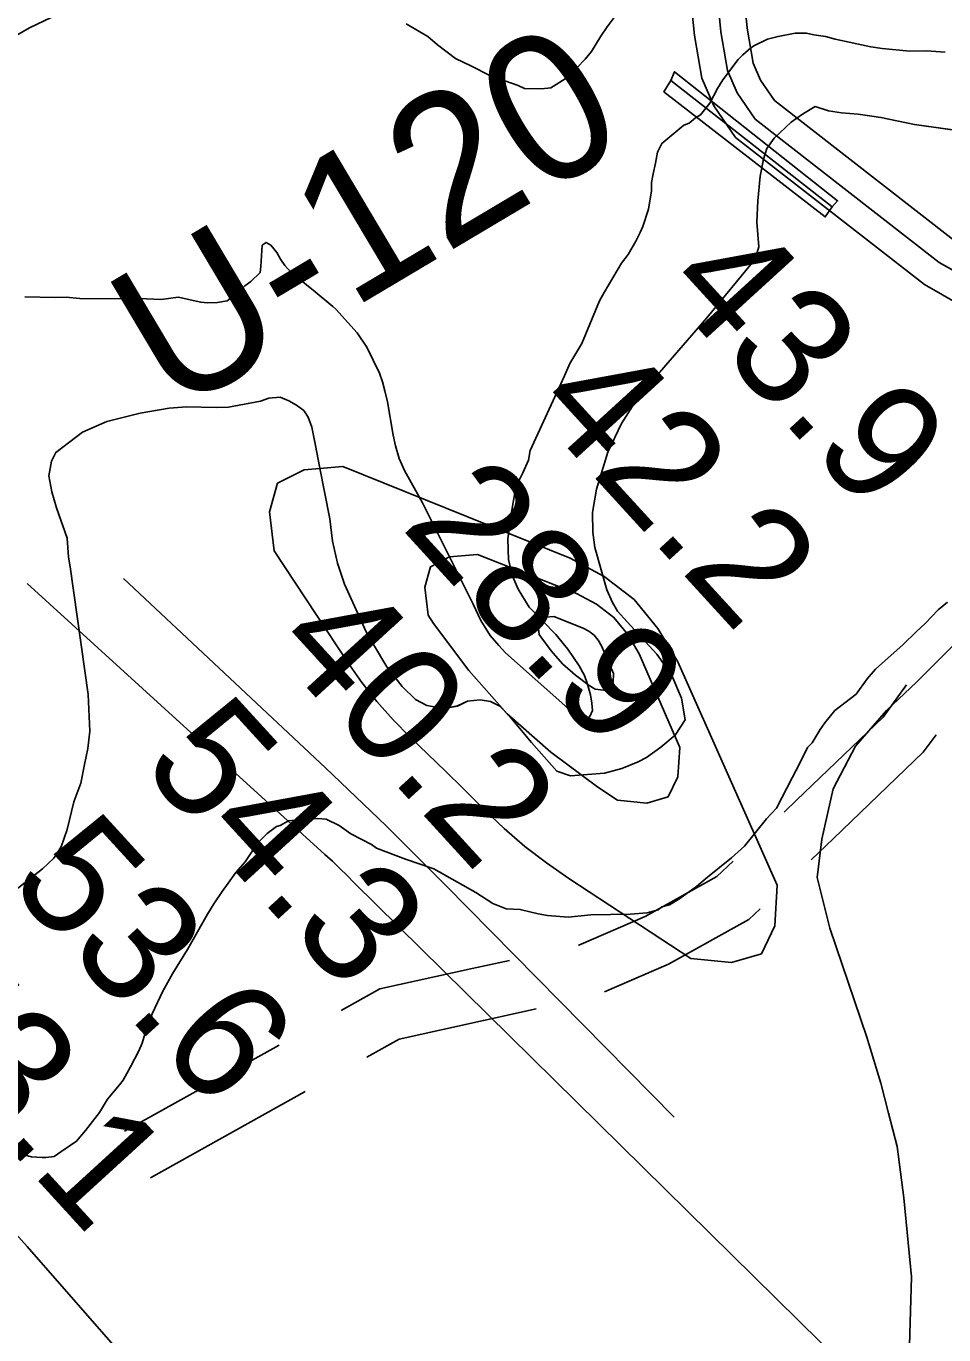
# Model space of a CAD drawing. Extents: x 3192986 to 3230865, y 867483 to 892886.
# Drawn here: x 3221213 to 3221731, y 874085 to 874824 of the extents above; entities that cross this region are included whole.
import ezdxf

# ---------------------------------------------------------------- set-up
doc = ezdxf.new("R2010")
doc.units = 0
for name, color, linetype in [('V-BRDG-OTLN', 7, 'Continuous'), ('V-RIVR-RANG', 7, 'Continuous'), ('V-RIVR-RANG-IDEN', 7, 'Continuous'), ('V-ROAD-CNTR', 7, 'Continuous'), ('V-SITE-VEGE', 7, 'Continuous'), ('V-TOPO-MAJR', 7, 'Continuous'), ('V-TOPO-MINR', 7, 'Continuous'), ('V-TOPO-SHOR', 7, 'Continuous')]:
    doc.layers.add(name, color=color, linetype=linetype)

msp = doc.modelspace()

# ---------------------------------------------------------------- linework, layer by layer
at = {"layer": 'V-BRDG-OTLN'}
msp.add_line((3221576.93, 874793.41), (3221668.05, 874722.03), dxfattribs=at)
msp.add_lwpolyline([(3221668.05, 874722.03), (3221664.21, 874716.43), (3221573.08, 874787.15), (3221576.93, 874793.42), (3221579.01, 874798.39), (3221671.2, 874725.55)], close=True, dxfattribs=at)
at = {"layer": 'V-ROAD-CNTR'}
for p, q in [((3221268.5, 874199.85), (3221355.85, 874248.53)), ((3221283.1, 874173.64), (3221370.45, 874222.33))]:
    msp.add_line(p, q, dxfattribs=at)
for points in [[(3221758.77, 875132.52), (3221665.81, 875027.45), (3221650.8, 875002.31), (3221636.66, 874973.68), (3221618.63, 874926.3), (3221604.84, 874864.43), (3221602.72, 874846.4), (3221605.3, 874820.99), (3221609.08, 874799.02), (3221614.44, 874786.43), (3221624.59, 874771.69), (3221728.55, 874690.67), (3221746.97, 874680.23), (3221769.24, 874672.09), (3221789.39, 874666.44), (3221810.77, 874663.68), (3221842.61, 874667.23), (3221876.3, 874676.88), (3221926.01, 874694.57), (3221980.43, 874712), (3222032.44, 874719.76), (3222073.61, 874719.36), (3222128.41, 874714.4), (3222196.95, 874697.83)], [(3221770, 875122.58), (3221677.97, 875018.56), (3221663.98, 874995.13), (3221650.42, 874967.67), (3221633.03, 874921.98), (3221619.64, 874861.91), (3221617.81, 874846.28), (3221620.17, 874823.02), (3221623.57, 874803.29), (3221627.65, 874793.7), (3221635.64, 874782.1), (3221736.9, 874703.17), (3221753.28, 874693.89), (3221773.85, 874686.38), (3221792.39, 874681.17), (3221810.9, 874678.79), (3221839.69, 874682), (3221871.72, 874691.17), (3221921.21, 874708.78), (3221977.01, 874726.65), (3222031.4, 874734.77), (3222074.36, 874734.35), (3222130.86, 874729.24), (3222200.93, 874712.3)], [(3221603.63, 874927.98), (3221590.03, 874866.94), (3221587.63, 874846.51), (3221590.43, 874818.95), (3221594.59, 874794.75), (3221601.23, 874779.17), (3221613.55, 874761.28), (3221720.2, 874678.16), (3221740.65, 874666.56), (3221764.63, 874657.81), (3221786.39, 874651.7), (3221802.32, 874649.65)], [(3221834.27, 874666.3), (3221797.82, 874595.33), (3221780.13, 874546.3), (3221762.56, 874505.36), (3221742.59, 874480.42), (3221715.79, 874453.48), (3221698.85, 874437.63), (3221681.31, 874417.47), (3221668.73, 874393.22), (3221662.33, 874364.93), (3221659.61, 874343.21), (3221666.75, 874314.5), (3221687.74, 874252.93), (3221695.61, 874227.09), (3221699.97, 874210.13), (3221704.81, 874191.33), (3221708.63, 874162.25), (3221713.02, 874117.68), (3221711.06, 874053.13)], [(3221641.07, 874380.17), (3221648.03, 874386.84), (3221696.87, 874433.76), (3221710.14, 874452.1)], [(3221656.29, 874353.2), (3221668.8, 874365.19), (3221719.59, 874413.99), (3221726.77, 874423.9)], [(3221524.92, 874304.96), (3221525.05, 874304.99), (3221562.5, 874321.16), (3221603.05, 874343.74), (3221612.19, 874352.5)], [(3221539.63, 874278.61), (3221575.77, 874294.22), (3221621.02, 874319.41), (3221627.41, 874325.53)], [(3221390.79, 874268), (3221412.71, 874280.23), (3221464.72, 874291.74), (3221485.85, 874296.38)], [(3221405.39, 874241.8), (3221423.48, 874251.88), (3221471.18, 874262.44), (3221500.91, 874268.97)]]:
    msp.add_lwpolyline(points, dxfattribs=at)
at = {"layer": 'V-SITE-VEGE'}
for p, q in [((3221658.54, 874778.74), (3221651.32, 874774.38)), ((3221666.05, 874776.27), (3221658.54, 874778.74)), ((3221651.32, 874774.38), (3221644.98, 874769.99)), ((3221673.31, 874775.25), (3221666.05, 874776.27)), ((3221682.89, 874774.48), (3221673.31, 874775.25)), ((3221695.66, 874772.63), (3221682.89, 874774.48)), ((3221714.64, 874768.61), (3221695.66, 874772.63)), ((3221644.98, 874769.99), (3221635.34, 874760.87)), ((3221759.18, 874762.35), (3221714.64, 874768.61)), ((3221635.34, 874760.87), (3221631.15, 874754.99)), ((3221629.43, 874749.06), (3221627.5, 874739.49)), ((3221631.15, 874754.99), (3221629.43, 874749.06)), ((3221627.5, 874739.49), (3221626.05, 874725.41)), ((3221626.05, 874725.41), (3221625.52, 874713.34)), ((3221625.52, 874713.34), (3221626.7, 874699.5)), ((3221626.7, 874699.5), (3221624.67, 874692.55)), ((3221624.67, 874692.55), (3221597.39, 874659.34)), ((3221597.39, 874659.34), (3221565.68, 874622.87)), ((3221565.68, 874622.87), (3221558.07, 874613.56)), ((3221303.51, 874609.14), (3221293.75, 874608.32)), ((3221320.24, 874608.67), (3221303.51, 874609.14)), ((3221327.23, 874608.97), (3221320.24, 874608.67)), ((3221345.19, 874612.39), (3221327.23, 874608.97)), ((3221349.88, 874614.05), (3221345.19, 874612.39)), ((3221356.43, 874614.5), (3221349.88, 874614.05)), ((3221361.2, 874612.51), (3221356.43, 874614.5)), ((3221365.52, 874610.1), (3221361.2, 874612.51)), ((3221369.67, 874606.96), (3221365.52, 874610.1)), ((3221558.07, 874613.56), (3221549.07, 874599.63)), ((3221277.25, 874605.45), (3221258.54, 874600.87)), ((3221293.75, 874608.32), (3221277.25, 874605.45)), ((3221372.22, 874603.28), (3221369.67, 874606.96)), ((3221374.29, 874597.56), (3221372.22, 874603.28)), ((3221244.74, 874594.74), (3221229.68, 874583.4)), ((3221258.54, 874600.87), (3221244.74, 874594.74)), ((3221376.41, 874587.33), (3221374.29, 874597.56)), ((3221549.07, 874599.63), (3221541.47, 874583.48)), ((3221378.5, 874575.36), (3221376.41, 874587.33)), ((3221229.68, 874583.4), (3221227.25, 874578.36)), ((3221541.47, 874583.48), (3221534.95, 874562.51)), ((3221227.25, 874578.36), (3221225.77, 874570.09)), ((3221384.46, 874545.85), (3221378.5, 874575.36)), ((3221225.77, 874570.09), (3221227.49, 874561.04)), ((3221227.49, 874561.04), (3221230.08, 874552.11)), ((3221534.95, 874562.51), (3221532.8, 874549.46)), ((3221230.08, 874552.11), (3221236.14, 874534.97)), ((3221532.8, 874549.46), (3221532.87, 874538.26)), ((3221385.96, 874533.31), (3221384.46, 874545.85)), ((3221236.14, 874534.97), (3221236.8, 874524.19)), ((3221532.87, 874538.26), (3221534.15, 874529.65)), ((3221388.77, 874520.74), (3221385.96, 874533.31)), ((3221534.15, 874529.65), (3221540.81, 874505.8)), ((3221236.8, 874524.19), (3221237.7, 874518.64)), ((3221392.75, 874508.88), (3221388.77, 874520.74)), ((3221237.7, 874518.64), (3221247.92, 874446.57)), ((3221405.02, 874482.01), (3221392.75, 874508.88)), ((3221540.81, 874505.8), (3221544.01, 874498.61)), ((3221544.01, 874498.61), (3221546.97, 874493.75)), ((3221728.05, 874494.37), (3221733.28, 874498.71)), ((3221546.97, 874493.75), (3221552.38, 874487.68)), ((3221720.77, 874486.82), (3221728.05, 874494.37)), ((3221552.38, 874487.68), (3221569.19, 874469.45)), ((3221715.55, 874481.95), (3221720.77, 874486.82)), ((3221409.1, 874474.8), (3221405.02, 874482.01)), ((3221708.25, 874474.92), (3221715.55, 874481.95)), ((3221416.57, 874462.28), (3221409.1, 874474.8)), ((3221569.19, 874469.45), (3221577.53, 874457.35)), ((3221697.81, 874465.71), (3221708.25, 874474.92)), ((3221425.22, 874451.2), (3221416.57, 874462.28)), ((3221687.92, 874455.45), (3221692.6, 874460.84)), ((3221692.6, 874460.84), (3221697.81, 874465.71)), ((3221577.53, 874457.35), (3221582.95, 874444.59)), ((3221681.71, 874446.86), (3221687.92, 874455.45)), ((3221247.92, 874446.57), (3221248.82, 874425.89)), ((3221432.78, 874443.78), (3221425.22, 874451.2)), ((3221669.68, 874437.62), (3221681.71, 874446.86)), ((3221439.12, 874440.45), (3221432.78, 874443.78)), ((3221448.83, 874438.66), (3221439.12, 874440.45)), ((3221456.43, 874440.1), (3221448.83, 874438.66)), ((3221462.15, 874442.76), (3221456.43, 874440.1)), ((3221469.3, 874443.64), (3221462.15, 874442.76)), ((3221475.1, 874442.65), (3221469.3, 874443.64)), ((3221480.43, 874439.92), (3221475.1, 874442.65)), ((3221485.85, 874434.29), (3221480.43, 874439.92)), ((3221582.95, 874444.59), (3221585.04, 874432.32)), ((3221498.36, 874419.49), (3221485.85, 874434.29)), ((3221585.04, 874432.32), (3221579.48, 874423.7)), ((3221663.98, 874430.62), (3221669.68, 874437.62)), ((3221248.82, 874425.89), (3221247.75, 874416.16)), ((3221579.48, 874423.7), (3221571.35, 874416.88)), ((3221656.75, 874419.35), (3221661.39, 874426.86)), ((3221661.39, 874426.86), (3221663.98, 874430.62)), ((3221512.59, 874403.35), (3221498.36, 874419.49)), ((3221571.35, 874416.88), (3221563.23, 874410.93)), ((3221650.06, 874408.09), (3221654.15, 874416.65)), ((3221654.15, 874416.65), (3221656.75, 874419.35)), ((3221247.75, 874416.16), (3221245.82, 874407.03)), ((3221563.23, 874410.93), (3221558.52, 874408.55)), ((3221245.82, 874407.03), (3221243.87, 874396.59)), ((3221520.39, 874400.72), (3221512.59, 874403.35)), ((3221539.63, 874402.08), (3221520.39, 874400.72)), ((3221549.28, 874404.81), (3221539.63, 874402.08)), ((3221558.52, 874408.55), (3221549.28, 874404.81)), ((3221645.45, 874399.52), (3221650.06, 874408.09)), ((3221243.87, 874396.59), (3221239.88, 874386.05)), ((3221636.74, 874382.39), (3221645.45, 874399.52)), ((3221239.88, 874386.05), (3221236.08, 874370.42)), ((3221631.02, 874376.45), (3221636.74, 874382.39)), ((3221349, 874368.13), (3221354.23, 874371.94)), ((3221354.23, 874371.94), (3221356.34, 874372.51)), ((3221356.34, 874372.51), (3221361.06, 874375.25)), ((3221361.06, 874375.25), (3221366.89, 874375.88)), ((3221366.89, 874375.88), (3221377.48, 874376.61)), ((3221377.48, 874376.61), (3221382.27, 874376.16)), ((3221382.27, 874376.16), (3221389.75, 874372.59)), ((3221389.75, 874372.59), (3221396.21, 874367.93)), ((3221618.57, 874360.85), (3221631.02, 874376.45)), ((3221236.08, 874370.42), (3221232.68, 874360.59)), ((3221343.79, 874362.73), (3221349, 874368.13)), ((3221396.21, 874367.93), (3221407.99, 874361.78)), ((3221232.68, 874360.59), (3221228.48, 874354.12)), ((3221336.56, 874351.99), (3221343.79, 874362.73)), ((3221407.99, 874361.78), (3221410.68, 874359.71)), ((3221410.68, 874359.71), (3221427.23, 874353.64)), ((3221611.27, 874354.34), (3221618.57, 874360.85)), ((3221228.48, 874354.12), (3221222.11, 874348.14)), ((3221331.37, 874346.06), (3221336.56, 874351.99)), ((3221427.23, 874353.64), (3221443.24, 874348.1)), ((3221597.67, 874343.49), (3221611.27, 874354.34)), ((3221222.11, 874348.14), (3221198.46, 874329.55)), ((3221323.6, 874335.31), (3221331.37, 874346.06)), ((3221443.24, 874348.1), (3221466.82, 874334.74)), ((3221591.41, 874338.07), (3221597.67, 874343.49)), ((3221318.96, 874328.34), (3221323.6, 874335.31)), ((3221581.46, 874331), (3221591.41, 874338.07)), ((3221315.35, 874322.43), (3221318.96, 874328.34)), ((3221466.82, 874334.74), (3221476.48, 874328.55)), ((3221476.48, 874328.55), (3221483.96, 874325.5)), ((3221571.99, 874326.58), (3221576.21, 874327.72)), ((3221576.21, 874327.72), (3221581.46, 874331)), ((3221304.05, 874302.6), (3221315.35, 874322.43)), ((3221483.96, 874325.5), (3221491.93, 874325.12)), ((3221491.93, 874325.12), (3221502.05, 874322.65)), ((3221502.05, 874322.65), (3221507.37, 874321.69)), ((3221507.37, 874321.69), (3221519.06, 874320.84)), ((3221519.06, 874320.84), (3221531.76, 874322.13)), ((3221531.76, 874322.13), (3221554.03, 874322.54)), ((3221554.03, 874322.54), (3221563.56, 874323.24)), ((3221563.56, 874323.24), (3221569.9, 874324.95)), ((3221569.9, 874324.95), (3221571.99, 874326.58)), ((3221295.8, 874289.19), (3221304.05, 874302.6)), ((3221290.16, 874279.01), (3221295.8, 874289.19)), ((3221284.02, 874266.17), (3221290.16, 874279.01)), ((3221281.49, 874259.76), (3221284.02, 874266.17)), ((3221278.49, 874249.63), (3221281.49, 874259.76)), ((3221276.45, 874245.35), (3221278.49, 874249.63)), ((3221271.84, 874236.25), (3221276.45, 874245.35)), ((3221267.73, 874228.75), (3221271.84, 874236.25)), ((3221258.91, 874217.98), (3221265.66, 874226.06)), ((3221265.66, 874226.06), (3221267.73, 874228.75)), ((3221254.28, 874210.47), (3221258.91, 874217.98)), ((3221246.51, 874200.25), (3221254.28, 874210.47)), ((3221241.31, 874194.32), (3221246.51, 874200.25)), ((3221228.74, 874185.61), (3221232.4, 874188.32)), ((3221232.4, 874188.32), (3221241.31, 874194.32)), ((3221212.28, 874186.37), (3221216.01, 874185.37)), ((3221216.01, 874185.37), (3221221.86, 874184.95)), ((3221221.86, 874184.95), (3221223.98, 874184.99)), ((3221223.98, 874184.99), (3221228.74, 874185.61))]:
    msp.add_line(p, q, dxfattribs=at)
for points in [[(3221546.72, 874831.35), (3221541.03, 874823.82), (3221537.41, 874818.45), (3221532.26, 874809.87), (3221528.63, 874805.56), (3221523.94, 874800.7), (3221522.39, 874798.55), (3221518.74, 874795.31), (3221509.3, 874789.3), (3221504.01, 874788.67), (3221494.45, 874789.03), (3221490.71, 874790.55), (3221475.23, 874796.11), (3221463.99, 874801.73), (3221455.43, 874805.82), (3221445.21, 874813.59), (3221439.83, 874818.27), (3221427.49, 874825.47)], [(3221227.46, 874829.25), (3221214.84, 874823.19), (3221191.74, 874810.03)], [(3221415.55, 874618.24), (3221417.02, 874611.96), (3221420.14, 874593.13), (3221421.48, 874587.13), (3221423.52, 874579.97), (3221426.59, 874573.07), (3221436.84, 874554.82), (3221465.39, 874497.66), (3221469.72, 874488.41), (3221474.94, 874480.01), (3221479.77, 874474.24), (3221483.61, 874470.09), (3221517.22, 874440.33), (3221522.78, 874434.54), (3221525.66, 874433.17), (3221528.41, 874432.25), (3221531.21, 874434.08), (3221532.73, 874437.54), (3221532.38, 874441.77), (3221531.6, 874446.44), (3221529.83, 874453.02), (3221528.17, 874457.28), (3221525.23, 874462.86), (3221518.87, 874472.3), (3221512.05, 874480.44), (3221496.93, 874496.02), (3221490.73, 874506.18), (3221487.81, 874513.07), (3221485.24, 874522.73), (3221484.89, 874534.52), (3221486.06, 874542.21), (3221487.11, 874550.77), (3221489.07, 874561.64), (3221490.91, 874566.85), (3221493.49, 874571.89), (3221496.54, 874578.96), (3221497.52, 874584.46), (3221516.98, 874626.71), (3221520.03, 874633.63), (3221526.8, 874644.85), (3221536.73, 874668.95), (3221539.3, 874673.7), (3221549.23, 874690.23), (3221552.82, 874695.25), (3221557.19, 874702.73), (3221559.76, 874707.63), (3221561.13, 874710.95), (3221564.38, 874720.78), (3221566.04, 874731.08), (3221566.14, 874735.87), (3221566.96, 874740.81), (3221568.39, 874746.74), (3221569.53, 874752.98), (3221571.96, 874757.88), (3221584.38, 874768.25), (3221587.31, 874769.35), (3221590.86, 874772.34), (3221593.81, 874774.03), (3221599.03, 874780.62), (3221603.27, 874788.97), (3221606.42, 874793.86), (3221615.09, 874805.32), (3221617.62, 874808.04), (3221622.2, 874811.88), (3221624.27, 874813.29), (3221631.61, 874816.78), (3221637.61, 874818.41), (3221647.25, 874820.25), (3221653.65, 874820.13), (3221657.71, 874819.32), (3221664.38, 874818.32), (3221669.73, 874816.75), (3221690.02, 874812.43), (3221696.4, 874811.57), (3221711.93, 874809.95), (3221721.4, 874810.2), (3221732.01, 874809.56)], [(3221212.18, 874671.3), (3221229.34, 874670.96), (3221235.45, 874670.99), (3221243.15, 874670.4), (3221280.83, 874670.09), (3221289.12, 874669.78), (3221298.74, 874671.04), (3221311.49, 874668.17), (3221315.41, 874667.95), (3221320.94, 874667.98), (3221326.35, 874669.04), (3221331.52, 874673.01), (3221336.41, 874677.42), (3221339.8, 874679.98), (3221345.14, 874684.96), (3221345.5, 874688.45), (3221346.17, 874700.36), (3221348.53, 874701.92), (3221351.12, 874700.41), (3221354.53, 874696.27), (3221356.49, 874692.45), (3221359.04, 874688.91), (3221362.46, 874685.2), (3221376.2, 874674.02), (3221386.08, 874665.82), (3221387.8, 874664.19), (3221399.9, 874651), (3221405.27, 874642.74), (3221412.54, 874628.05), (3221414.19, 874623.22), (3221415.55, 874618.24)]]:
    msp.add_lwpolyline(points, dxfattribs=at)
at = {"layer": 'V-TOPO-MAJR'}
msp.add_lwpolyline([(3221575.54, 874388.73), (3221581.03, 874400.11), (3221582.1, 874416.74), (3221559.21, 874469.5), (3221552.73, 874480.53), (3221544.89, 874490.15), (3221535, 874497.65), (3221523.75, 874503.74), (3221467.77, 874525.73), (3221452.05, 874524.29), (3221441.33, 874518.79), (3221438.12, 874507.17), (3221439.91, 874491.49), (3221443.05, 874486.68), (3221462.85, 874460.18), (3221484.57, 874435.61), (3221509.18, 874413.93), (3221535.71, 874394.18), (3221546.83, 874386.94), (3221563.4, 874385.21), (3221575.54, 874388.73)], dxfattribs=at)
at = {"layer": 'V-TOPO-MINR'}
for points in [[(3221667.27, 873615.96), (3221213.55, 874134.84), (3221200.9, 874148.96), (3221188.03, 874162.87), (3221174.82, 874176.46), (3221161.39, 874189.83), (3220889.38, 874454.23), (3220823.07, 874516.79), (3220755.56, 874577.99), (3220686.25, 874637.14), (3220615.74, 874694.94)], [(3221449.79, 874403.25), (3221459.67, 874393.52), (3221469.49, 874383.74), (3221471.74, 874381.47), (3221482.96, 874370.9), (3221494.58, 874360.81), (3221506.8, 874351.47), (3221519.43, 874342.63), (3221588.31, 874297.51), (3221611.34, 874295.11), (3221628.17, 874300), (3221635.7, 874315.82), (3221637.03, 874338.94), (3221580.91, 874465.13), (3221569.74, 874483.91), (3221556.28, 874500.32), (3221539.4, 874513.19), (3221520.24, 874523.69), (3221391.84, 874575.43), (3221369.85, 874573.55), (3221354.86, 874565.94), (3221350.38, 874549.74), (3221352.9, 874527.81), (3221394.49, 874464.74), (3221402.48, 874453.47), (3221410.96, 874442.61), (3221420.16, 874432.34), (3221429.84, 874422.49), (3221439.84, 874412.89), (3221449.79, 874403.25)], [(3221213.47, 874509.28), (3221381.58, 874356.29), (3221385.83, 874352.35), (3221390.02, 874348.35), (3221394.12, 874344.26), (3221398.17, 874340.12), (3222050.74, 873697.27), (3222404.12, 872873.2)], [(3221267.96, 874512.18), (3221381.98, 874405.13), (3221399.15, 874388.82), (3221416.19, 874372.37), (3221433.04, 874355.71), (3221449.75, 874338.93), (3221578.83, 874207.78)], [(3221542.71, 874450.14), (3221544.34, 874453.5), (3221544.66, 874458.42), (3221537.89, 874474.03), (3221535.97, 874477.29), (3221533.65, 874480.14), (3221530.73, 874482.36), (3221527.4, 874484.16), (3221510.84, 874490.66), (3221506.19, 874490.23), (3221503.02, 874488.61), (3221502.07, 874485.17), (3221502.6, 874480.53), (3221503.53, 874479.11), (3221509.38, 874471.27), (3221515.81, 874464), (3221523.09, 874457.59), (3221530.94, 874451.75), (3221534.22, 874449.61), (3221539.12, 874449.1), (3221542.71, 874450.14)]]:
    msp.add_lwpolyline(points, dxfattribs=at)
at = {"layer": 'V-TOPO-SHOR'}
for points in [[(3221732.01, 874809.56), (3221721.4, 874810.2), (3221711.93, 874809.95), (3221696.4, 874811.57), (3221690.02, 874812.43), (3221669.73, 874816.75), (3221664.38, 874818.32), (3221657.71, 874819.32), (3221653.65, 874820.13), (3221647.25, 874820.25), (3221637.61, 874818.41), (3221631.61, 874816.78), (3221624.27, 874813.29), (3221622.2, 874811.88), (3221617.62, 874808.04)], [(3221617.62, 874808.04), (3221615.09, 874805.32), (3221606.42, 874793.86), (3221603.27, 874788.97), (3221599.03, 874780.62), (3221593.81, 874774.03), (3221590.87, 874772.34), (3221587.31, 874769.36), (3221584.38, 874768.25), (3221571.96, 874757.87), (3221569.53, 874752.98), (3221568.39, 874746.74), (3221566.96, 874740.81), (3221566.14, 874735.87), (3221566.04, 874731.08), (3221564.38, 874720.78), (3221561.13, 874710.95), (3221559.76, 874707.63), (3221557.19, 874702.73), (3221552.82, 874695.25), (3221549.23, 874690.23), (3221539.3, 874673.7), (3221536.73, 874668.95), (3221526.8, 874644.85), (3221520.03, 874633.63), (3221516.98, 874626.71), (3221497.52, 874584.46), (3221496.54, 874578.96), (3221493.49, 874571.89), (3221490.91, 874566.85), (3221489.07, 874561.64), (3221487.11, 874550.77), (3221486.06, 874542.21), (3221484.89, 874534.52), (3221485.24, 874522.73), (3221487.81, 874513.07), (3221490.73, 874506.18), (3221496.93, 874496.02), (3221512.05, 874480.44), (3221518.87, 874472.3), (3221525.23, 874462.86), (3221528.17, 874457.28), (3221529.83, 874453.02), (3221531.6, 874446.44), (3221532.38, 874441.77), (3221532.73, 874437.54), (3221531.21, 874434.08), (3221528.41, 874432.25), (3221525.66, 874433.17), (3221522.78, 874434.54), (3221517.22, 874440.33), (3221483.61, 874470.09), (3221479.77, 874474.24), (3221474.94, 874480.01), (3221469.72, 874488.41), (3221465.39, 874497.66), (3221436.84, 874554.82), (3221426.58, 874573.07), (3221423.52, 874579.96), (3221421.48, 874587.13), (3221420.14, 874593.13), (3221417.02, 874611.96), (3221415.55, 874618.24), (3221414.19, 874623.22), (3221412.54, 874628.05), (3221405.27, 874642.74), (3221399.9, 874651), (3221387.8, 874664.19), (3221386.08, 874665.82), (3221376.2, 874674.02), (3221362.46, 874685.2), (3221359.04, 874688.91), (3221356.49, 874692.45), (3221354.53, 874696.27), (3221351.12, 874700.41), (3221348.53, 874701.92), (3221346.17, 874700.36), (3221345.5, 874688.45), (3221345.14, 874684.96), (3221339.8, 874679.98), (3221336.41, 874677.42), (3221331.52, 874673.01), (3221326.35, 874669.04), (3221320.94, 874667.98), (3221315.41, 874667.95), (3221311.49, 874668.17), (3221298.74, 874671.04), (3221289.12, 874669.78), (3221280.83, 874670.09), (3221243.15, 874670.4), (3221235.45, 874670.99), (3221229.34, 874670.96), (3221212.18, 874671.3)], [(3221624.67, 874692.55), (3221626.7, 874699.5), (3221625.52, 874713.34), (3221626.05, 874725.41), (3221627.5, 874739.49), (3221629.43, 874749.06), (3221631.15, 874754.99), (3221635.34, 874760.87), (3221644.98, 874769.99), (3221651.32, 874774.38), (3221658.54, 874778.74), (3221666.05, 874776.27), (3221673.31, 874775.25), (3221682.89, 874774.48), (3221695.66, 874772.63), (3221714.64, 874768.61), (3221759.18, 874762.35)], [(3221198.46, 874329.55), (3221222.11, 874348.14), (3221228.48, 874354.12), (3221232.68, 874360.59), (3221236.08, 874370.42), (3221239.88, 874386.05), (3221243.87, 874396.59), (3221245.82, 874407.03), (3221247.75, 874416.16), (3221248.82, 874425.89), (3221247.92, 874446.57), (3221237.7, 874518.64), (3221236.8, 874524.19), (3221236.14, 874534.97), (3221230.08, 874552.11), (3221227.49, 874561.04), (3221225.77, 874570.09), (3221227.25, 874578.36), (3221229.68, 874583.4), (3221244.74, 874594.74), (3221258.54, 874600.87), (3221277.25, 874605.45), (3221293.75, 874608.32), (3221303.51, 874609.14), (3221320.24, 874608.67), (3221327.23, 874608.97), (3221345.19, 874612.39), (3221349.88, 874614.05), (3221356.43, 874614.5), (3221361.2, 874612.51), (3221365.52, 874610.1), (3221369.67, 874606.96), (3221372.22, 874603.28), (3221374.29, 874597.56), (3221376.41, 874587.33), (3221378.5, 874575.36), (3221384.46, 874545.85), (3221385.96, 874533.31), (3221388.77, 874520.74), (3221392.75, 874508.88), (3221405.02, 874482.01), (3221409.1, 874474.8), (3221416.57, 874462.28), (3221425.22, 874451.2), (3221432.79, 874443.78), (3221439.12, 874440.45), (3221448.83, 874438.66), (3221456.43, 874440.11), (3221462.15, 874442.76), (3221469.3, 874443.64), (3221475.1, 874442.65), (3221480.43, 874439.92), (3221485.85, 874434.29), (3221498.36, 874419.49), (3221512.59, 874403.35), (3221520.39, 874400.72), (3221539.63, 874402.09), (3221549.28, 874404.81), (3221558.52, 874408.55), (3221563.23, 874410.93), (3221571.35, 874416.88), (3221579.48, 874423.7), (3221585.04, 874432.32), (3221582.95, 874444.59), (3221577.53, 874457.35), (3221569.19, 874469.45), (3221552.38, 874487.68), (3221546.97, 874493.75), (3221544.01, 874498.61), (3221540.81, 874505.8), (3221534.15, 874529.65), (3221532.87, 874538.26), (3221532.8, 874549.46), (3221534.95, 874562.51), (3221541.47, 874583.48), (3221549.07, 874599.63), (3221558.07, 874613.56), (3221565.68, 874622.87), (3221597.39, 874659.34), (3221624.67, 874692.55)]]:
    msp.add_lwpolyline(points, dxfattribs=at)

# ---------------------------------------------------------------- texts
at = {"layer": 'V-RIVR-RANG'}
for s, p in [('43.9', (3221571.26, 874676.43)), ('42.2', (3221497.78, 874608.6)), ('28.9', (3221423.95, 874541.15)), ('40.2', (3221350.47, 874473.32)), ('54.3', (3221276.82, 874405.68)), ('53.6', (3221201.91, 874339.41)), ('53.1', (3221131.1, 874268.66))]:
    msp.add_text(s, height=67, rotation=312.41833, dxfattribs=at).set_placement(p)
at = {"layer": 'V-RIVR-RANG-IDEN'}
msp.add_text('U-120', height=83, rotation=30.74327, dxfattribs=at).set_placement((3221295.75, 874603.97))

doc.saveas('drawing.dxf')
